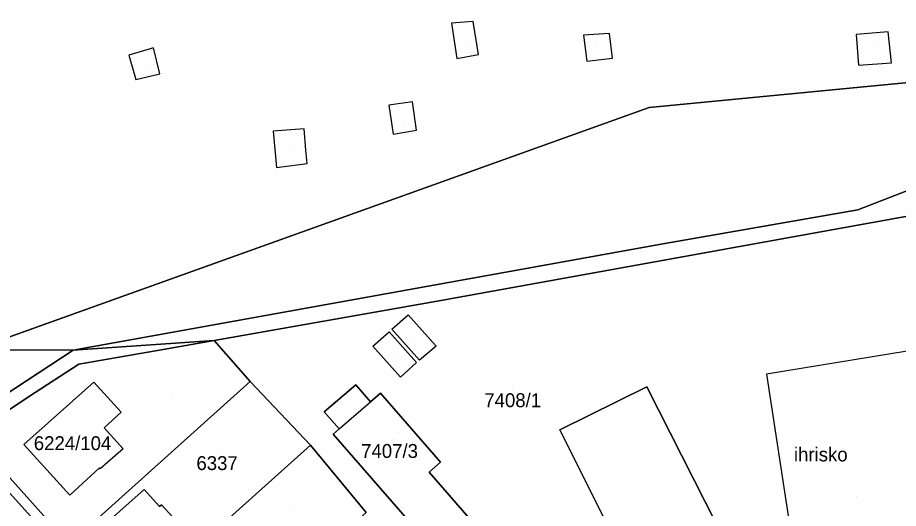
# Model space of a CAD drawing. Extents: x -266199 to -261993, y -1239047 to -1235108.
# Drawn here: x -263673.7 to -263547, y -1235931.3 to -1235860.7 of the extents above; entities that cross this region are included whole.
import ezdxf

# ---------------------------------------------------------------- set-up
doc = ezdxf.new("R2010")
doc.units = 0
for name, color, linetype in [('body_kn', 7, 'Continuous'), ('kladpar_druhypozemkov', 7, 'Continuous'), ('kladpar_hranice', 7, 'Continuous'), ('kladpar_parcelnecisla', 7, 'Continuous'), ('kladpar_plochy', 7, 'Continuous'), ('popisy', 7, 'Continuous'), ('zappar_hrandruhpozemk', 7, 'Continuous'), ('zuob_linie', 7, 'Continuous'), ('zuob_plochy', 7, 'Continuous')]:
    doc.layers.add(name, color=color, linetype=linetype)

msp = doc.modelspace()

# ---------------------------------------------------------------- linework, layer by layer
at = {"layer": 'body_kn'}
for p, q in [((-263611.3, -1235861.52), (-263611.3, -1235861.52)), ((-263611.3, -1235861.52), (-263611.3, -1235861.52)), ((-263608.19, -1235861.29), (-263608.19, -1235861.29)), ((-263588.53, -1235863.02), (-263588.53, -1235863.02)), ((-263548.43, -1235862.8), (-263548.43, -1235862.8)), ((-263592.28, -1235863.24), (-263592.28, -1235863.24)), ((-263592.28, -1235863.24), (-263592.28, -1235863.24)), ((-263553.04, -1235863.16), (-263553.04, -1235863.16)), ((-263553.04, -1235863.16), (-263553.04, -1235863.16)), ((-263654.19, -1235865.06), (-263654.19, -1235865.06)), ((-263657.76, -1235866.11), (-263657.76, -1235866.11)), ((-263657.76, -1235866.11), (-263657.76, -1235866.11)), ((-263610.53, -1235866.61), (-263610.53, -1235866.61)), ((-263607.43, -1235866.04), (-263607.43, -1235866.04)), ((-263588.1, -1235866.58), (-263588.1, -1235866.58)), ((-263591.81, -1235866.99), (-263591.81, -1235866.99)), ((-263552.73, -1235867.59), (-263552.73, -1235867.59)), ((-263547.94, -1235867.22), (-263547.94, -1235867.22)), ((-263653.28, -1235868.82), (-263653.28, -1235868.82)), ((-263656.75, -1235869.64), (-263656.75, -1235869.64)), ((-263616.93, -1235872.83), (-263616.93, -1235872.83)), ((-263620.31, -1235873.34), (-263620.31, -1235873.34)), ((-263620.31, -1235873.34), (-263620.31, -1235873.34)), ((-263582.85, -1235873.67), (-263582.85, -1235873.67)), ((-263632.5, -1235876.72), (-263632.5, -1235876.72)), ((-263616.32, -1235876.91), (-263616.32, -1235876.91)), ((-263636.98, -1235877.09), (-263636.98, -1235877.09)), ((-263636.98, -1235877.09), (-263636.98, -1235877.09)), ((-263619.71, -1235877.52), (-263619.71, -1235877.52)), ((-263632.24, -1235879.78), (-263632.24, -1235879.78)), ((-263632.08, -1235881.7), (-263632.08, -1235881.7)), ((-263636.5, -1235882.3), (-263636.5, -1235882.3)), ((-263552.78, -1235888.39), (-263552.78, -1235888.39)), ((-263580.58, -1235893.25), (-263580.58, -1235893.25)), ((-263613.37, -1235901.51), (-263613.37, -1235901.51)), ((-263617.54, -1235903.49), (-263617.54, -1235903.49)), ((-263620.28, -1235905.94), (-263620.28, -1235905.94)), ((-263619.87, -1235905.57), (-263619.87, -1235905.57)), ((-263619.87, -1235905.57), (-263619.87, -1235905.57)), ((-263645.45, -1235907.21), (-263645.45, -1235907.21)), ((-263645.45, -1235907.21), (-263645.45, -1235907.21)), ((-263665.76, -1235908.58), (-263665.76, -1235908.58)), ((-263665.76, -1235908.58), (-263665.76, -1235908.58)), ((-263652.8, -1235908.49), (-263652.8, -1235908.49)), ((-263622.62, -1235908.02), (-263622.62, -1235908.02)), ((-263622.62, -1235908.02), (-263622.62, -1235908.02)), ((-263613.49, -1235907.99), (-263613.49, -1235907.99)), ((-263664.96, -1235910.6), (-263664.96, -1235910.6)), ((-263616.33, -1235910.37), (-263616.33, -1235910.37)), ((-263615.91, -1235910.02), (-263615.91, -1235910.02)), ((-263618.65, -1235912.47), (-263618.65, -1235912.47)), ((-263565.95, -1235912.01), (-263565.95, -1235912.01)), ((-263662.8, -1235913.17), (-263662.8, -1235913.17)), ((-263640.25, -1235913.07), (-263640.25, -1235913.07)), ((-263625.07, -1235913.55), (-263625.07, -1235913.55)), ((-263621.5, -1235914.74), (-263621.5, -1235914.74)), ((-263583.18, -1235913.83), (-263583.18, -1235913.83)), ((-263672.17, -1235915.28), (-263672.17, -1235915.28)), ((-263622.95, -1235916), (-263622.95, -1235916)), ((-263658.85, -1235917.52), (-263658.85, -1235917.52)), ((-263629.6, -1235917.43), (-263629.6, -1235917.43)), ((-263629.6, -1235917.43), (-263629.6, -1235917.43)), ((-263661.3, -1235919.73), (-263661.3, -1235919.73)), ((-263627.46, -1235919.9), (-263627.46, -1235919.9)), ((-263627.46, -1235919.9), (-263627.46, -1235919.9)), ((-263595.71, -1235920.05), (-263595.71, -1235920.05)), ((-263595.71, -1235920.05), (-263595.71, -1235920.05)), ((-263628.34, -1235920.66), (-263628.34, -1235920.66)), ((-263672.83, -1235922.15), (-263672.83, -1235922.15)), ((-263672.83, -1235922.15), (-263672.83, -1235922.15)), ((-263631.57, -1235922.23), (-263631.57, -1235922.23)), ((-263631.57, -1235922.23), (-263631.57, -1235922.23)), ((-263658.54, -1235922.77), (-263658.54, -1235922.77)), ((-263612.89, -1235924.67), (-263612.89, -1235924.67)), ((-263661.96, -1235925.53), (-263661.96, -1235925.53)), ((-263661.86, -1235925.64), (-263661.86, -1235925.64)), ((-263614.49, -1235926.11), (-263614.49, -1235926.11)), ((-263655.51, -1235928.62), (-263655.51, -1235928.62)), ((-263666.22, -1235929.46), (-263666.22, -1235929.46)), ((-263653.33, -1235931.08), (-263653.33, -1235931.08)), ((-263653.05, -1235930.84), (-263653.05, -1235930.84))]:
    msp.add_line(p, q, dxfattribs=at)
at = {"layer": 'kladpar_druhypozemkov'}
for p, q in [((-263609.08, -1235864.64), (-263609.08, -1235864.64)), ((-263590.52, -1235865.08), (-263590.52, -1235865.08)), ((-263550.58, -1235865.08), (-263550.58, -1235865.08)), ((-263655.37, -1235867.98), (-263655.37, -1235867.98)), ((-263618.15, -1235875.52), (-263618.15, -1235875.52)), ((-263634.43, -1235879.72), (-263634.43, -1235879.72)), ((-263616.55, -1235906.67), (-263616.55, -1235906.67)), ((-263619.44, -1235909.34), (-263619.44, -1235909.34)), ((-263602.55, -1235913.78), (-263602.55, -1235913.78)), ((-263651.66, -1235915.24), (-263651.66, -1235915.24)), ((-263665.33, -1235920.36), (-263665.33, -1235920.36)), ((-263619.52, -1235921.48), (-263619.52, -1235921.48)), ((-263644.45, -1235923.23), (-263644.45, -1235923.23)), ((-263553, -1235929.56), (-263553, -1235929.56)), ((-263634.49, -1235931.21), (-263634.49, -1235931.21))]:
    msp.add_line(p, q, dxfattribs=at)
at = {"layer": 'kladpar_hranice'}
for p, q in [((-263665.76, -1235908.58), (-263645.45, -1235907.21)), ((-263645.45, -1235907.21), (-263665.76, -1235908.58)), ((-263680.14, -1235908.53), (-263665.76, -1235908.58)), ((-263665.76, -1235908.58), (-263680.14, -1235908.53))]:
    msp.add_line(p, q, dxfattribs=at)
for points in [[(-263515.47, -1235803.02), (-263509.46, -1235817.94), (-263503.31, -1235833.21), (-263496.84, -1235849.27), (-263516.92, -1235853.41), (-263545.99, -1235870.09), (-263582.85, -1235873.67), (-263680.14, -1235908.53), (-263715.75, -1235892.23), (-263727.87, -1235876.45), (-263728.71, -1235875.42), (-263746.44, -1235854.19), (-263752.76, -1235826.07), (-263753.8, -1235821.45), (-263755.26, -1235814.98), (-263756.07, -1235811.36), (-263761.44, -1235787.48), (-263755.72, -1235785.97), (-263737.47, -1235780.83), (-263736.2, -1235780.47), (-263723.08, -1235776.97), (-263716.54, -1235775.23), (-263687.62, -1235767.25)], [(-263680.14, -1235908.53), (-263582.85, -1235873.67), (-263545.99, -1235870.09), (-263516.92, -1235853.41), (-263496.84, -1235849.27), (-263491.16, -1235848.11), (-263435, -1235836.54)], [(-263435, -1235836.54), (-263453.4, -1235856.95), (-263458.68, -1235858.38), (-263457.62, -1235862.38), (-263468.42, -1235873.18), (-263517.97, -1235882.09), (-263520.58, -1235880.23), (-263533.38, -1235880.86), (-263552.78, -1235888.39), (-263580.58, -1235893.25), (-263665.76, -1235908.58)], [(-263665.76, -1235908.58), (-263580.58, -1235893.25), (-263552.78, -1235888.39), (-263533.38, -1235880.86), (-263520.58, -1235880.23), (-263517.97, -1235882.09), (-263468.42, -1235873.18), (-263457.62, -1235862.38), (-263460.61, -1235867.04), (-263464.72, -1235877.32), (-263468.99, -1235875.12), (-263505.1, -1235881.91), (-263517.6, -1235884.25), (-263538.75, -1235888.03), (-263613.37, -1235901.51), (-263645.45, -1235907.21)], [(-263742.9, -1235890.11), (-263738.34, -1235891.4), (-263732.62, -1235893.25), (-263725.26, -1235895.68), (-263720.35, -1235897.54), (-263718.44, -1235898.16), (-263718.22, -1235895.76), (-263723.84, -1235887.88), (-263721.78, -1235889.02), (-263719.13, -1235890.49), (-263717.14, -1235891.59), (-263715.75, -1235892.23), (-263708.76, -1235901.32), (-263705.63, -1235902.91), (-263698.31, -1235907.03), (-263688.6, -1235913.67), (-263682.28, -1235918.52), (-263679.09, -1235917.31), (-263665.76, -1235908.58)], [(-263623.57, -1235931.93), (-263631.57, -1235922.23), (-263640.25, -1235913.07), (-263645.45, -1235907.21), (-263613.37, -1235901.51), (-263538.75, -1235888.03)], [(-263665.76, -1235908.58), (-263679.09, -1235917.31), (-263682.28, -1235918.52), (-263688.6, -1235913.67), (-263698.31, -1235907.03), (-263705.63, -1235902.91), (-263708.76, -1235901.32), (-263715.75, -1235892.23), (-263680.14, -1235908.53)], [(-263645.45, -1235907.21), (-263652.8, -1235908.49), (-263664.96, -1235910.6), (-263672.17, -1235915.28), (-263680.9, -1235921.08)], [(-263680.9, -1235921.08), (-263672.17, -1235915.28), (-263664.96, -1235910.6), (-263652.8, -1235908.49), (-263645.45, -1235907.21), (-263640.25, -1235913.07), (-263666.31, -1235936.48), (-263675.7, -1235926.03), (-263680.9, -1235921.08)], [(-263654.33, -1235942.65), (-263657.83, -1235945.84), (-263666.31, -1235936.48), (-263640.25, -1235913.07), (-263631.57, -1235922.23), (-263645.11, -1235934.36), (-263647.65, -1235936.67), (-263653.05, -1235930.84), (-263653.33, -1235931.08), (-263655.51, -1235928.62), (-263662.97, -1235935.24), (-263657.97, -1235940.87), (-263656.84, -1235939.87), (-263654.33, -1235942.65)], [(-263604.31, -1235937.9), (-263614.49, -1235926.11), (-263612.89, -1235924.67), (-263621.5, -1235914.74), (-263622.95, -1235916), (-263625.07, -1235913.55), (-263629.6, -1235917.43), (-263627.46, -1235919.9), (-263628.34, -1235920.66), (-263604.6, -1235947.87)], [(-263629.6, -1235917.43), (-263625.07, -1235913.55), (-263622.95, -1235916), (-263621.5, -1235914.74), (-263612.89, -1235924.67), (-263614.49, -1235926.11), (-263604.31, -1235937.9), (-263603.1, -1235938.22), (-263595.87, -1235934.59), (-263592.41, -1235941.55), (-263599.65, -1235945.3), (-263604.6, -1235947.87), (-263628.34, -1235920.66), (-263627.46, -1235919.9), (-263629.6, -1235917.43)], [(-263562.98, -1235953.66), (-263583.18, -1235913.83), (-263595.71, -1235920.05), (-263588, -1235935.39)], [(-263595.71, -1235920.05), (-263583.18, -1235913.83), (-263562.98, -1235953.66), (-263562.1, -1235953.32), (-263556.93, -1235963.48), (-263561.5, -1235965.87), (-263561.44, -1235966.02), (-263571.54, -1235971.05), (-263573.03, -1235968.11), (-263577.1, -1235960.08), (-263575.65, -1235959.34), (-263588, -1235935.39), (-263595.71, -1235920.05)], [(-263631.57, -1235922.23), (-263623.57, -1235931.93), (-263637.73, -1235944.6), (-263649.41, -1235955.06), (-263657.83, -1235945.84), (-263654.33, -1235942.65), (-263652.74, -1235944.39), (-263652.89, -1235944.53), (-263648.93, -1235948.86), (-263645.03, -1235945.3), (-263644.9, -1235945.45), (-263641.93, -1235942.88), (-263643.57, -1235940.88), (-263641.15, -1235938.62), (-263645.11, -1235934.36), (-263631.57, -1235922.23)], [(-263675.7, -1235926.03), (-263666.31, -1235936.48)], [(-263662.97, -1235935.24), (-263655.51, -1235928.62), (-263653.33, -1235931.08), (-263653.05, -1235930.84), (-263647.65, -1235936.67), (-263654.33, -1235942.65), (-263656.84, -1235939.87), (-263657.97, -1235940.87), (-263662.97, -1235935.24)]]:
    msp.add_lwpolyline(points, dxfattribs=at)
at = {"layer": 'kladpar_plochy'}
for p, q in [((-263545.99, -1235870.09), (-263582.85, -1235873.67)), ((-263582.85, -1235873.67), (-263680.14, -1235908.53))]:
    msp.add_line(p, q, dxfattribs=at)
for points in [[(-263435, -1235836.54), (-263453.4, -1235856.95), (-263458.68, -1235858.38), (-263457.62, -1235862.38), (-263468.42, -1235873.18), (-263517.97, -1235882.09), (-263520.58, -1235880.23), (-263533.38, -1235880.86), (-263552.78, -1235888.39), (-263580.58, -1235893.25), (-263665.76, -1235908.58), (-263680.14, -1235908.53), (-263582.85, -1235873.67), (-263545.99, -1235870.09), (-263516.92, -1235853.41), (-263496.84, -1235849.27), (-263491.16, -1235848.11)], [(-263645.45, -1235907.21), (-263665.76, -1235908.58), (-263580.58, -1235893.25), (-263552.78, -1235888.39), (-263533.38, -1235880.86), (-263520.58, -1235880.23), (-263517.97, -1235882.09), (-263468.42, -1235873.18), (-263457.62, -1235862.38), (-263460.61, -1235867.04), (-263464.72, -1235877.32), (-263468.99, -1235875.12), (-263505.1, -1235881.91), (-263517.6, -1235884.25), (-263538.75, -1235888.03), (-263613.37, -1235901.51)], [(-263665.76, -1235908.58), (-263679.09, -1235917.31), (-263682.28, -1235918.52), (-263688.6, -1235913.67), (-263698.31, -1235907.03), (-263705.63, -1235902.91), (-263708.76, -1235901.32), (-263715.75, -1235892.23), (-263680.14, -1235908.53)], [(-263680.9, -1235921.08), (-263672.17, -1235915.28), (-263664.96, -1235910.6), (-263652.8, -1235908.49), (-263645.45, -1235907.21), (-263640.25, -1235913.07), (-263666.31, -1235936.48), (-263675.7, -1235926.03)], [(-263654.33, -1235942.65), (-263657.83, -1235945.84), (-263666.31, -1235936.48), (-263640.25, -1235913.07), (-263631.57, -1235922.23), (-263645.11, -1235934.36), (-263647.65, -1235936.67), (-263653.05, -1235930.84), (-263653.33, -1235931.08), (-263655.51, -1235928.62), (-263662.97, -1235935.24), (-263657.97, -1235940.87), (-263656.84, -1235939.87)], [(-263629.6, -1235917.43), (-263625.07, -1235913.55), (-263622.95, -1235916), (-263621.5, -1235914.74), (-263612.89, -1235924.67), (-263614.49, -1235926.11), (-263604.31, -1235937.9), (-263603.1, -1235938.22), (-263595.87, -1235934.59), (-263592.41, -1235941.55), (-263599.65, -1235945.3), (-263604.6, -1235947.87), (-263628.34, -1235920.66), (-263627.46, -1235919.9)], [(-263595.71, -1235920.05), (-263583.18, -1235913.83), (-263562.98, -1235953.66), (-263562.1, -1235953.32), (-263556.93, -1235963.48), (-263561.5, -1235965.87), (-263561.44, -1235966.02), (-263571.54, -1235971.05), (-263573.03, -1235968.11), (-263577.1, -1235960.08), (-263575.65, -1235959.34), (-263588, -1235935.39)], [(-263631.57, -1235922.23), (-263623.57, -1235931.93), (-263637.73, -1235944.6), (-263649.41, -1235955.06), (-263657.83, -1235945.84), (-263654.33, -1235942.65), (-263652.74, -1235944.39), (-263652.89, -1235944.53), (-263648.93, -1235948.86), (-263645.03, -1235945.3), (-263644.9, -1235945.45), (-263641.93, -1235942.88), (-263643.57, -1235940.88), (-263641.15, -1235938.62), (-263645.11, -1235934.36)], [(-263662.97, -1235935.24), (-263655.51, -1235928.62), (-263653.33, -1235931.08), (-263653.05, -1235930.84), (-263647.65, -1235936.67), (-263654.33, -1235942.65), (-263656.84, -1235939.87), (-263657.97, -1235940.87)]]:
    msp.add_lwpolyline(points, close=True, dxfattribs=at)
for points in [[(-263623.57, -1235931.93), (-263631.57, -1235922.23), (-263640.25, -1235913.07), (-263645.45, -1235907.21), (-263613.37, -1235901.51), (-263538.75, -1235888.03)], [(-263679.09, -1235917.31), (-263665.76, -1235908.58), (-263645.45, -1235907.21), (-263652.8, -1235908.49), (-263664.96, -1235910.6), (-263672.17, -1235915.28), (-263680.9, -1235921.08)], [(-263604.31, -1235937.9), (-263614.49, -1235926.11), (-263612.89, -1235924.67), (-263621.5, -1235914.74), (-263622.95, -1235916), (-263625.07, -1235913.55), (-263629.6, -1235917.43), (-263627.46, -1235919.9), (-263628.34, -1235920.66), (-263604.6, -1235947.87)], [(-263562.98, -1235953.66), (-263583.18, -1235913.83), (-263595.71, -1235920.05), (-263588, -1235935.39)], [(-263675.7, -1235926.03), (-263666.31, -1235936.48)]]:
    msp.add_lwpolyline(points, dxfattribs=at)
at = {"layer": 'zappar_hrandruhpozemk'}
for p, q in [((-263608.19, -1235861.29), (-263611.3, -1235861.52)), ((-263607.43, -1235866.04), (-263608.19, -1235861.29)), ((-263548.43, -1235862.8), (-263553.04, -1235863.16)), ((-263547.94, -1235867.22), (-263548.43, -1235862.8)), ((-263592.28, -1235863.24), (-263591.81, -1235866.99)), ((-263654.19, -1235865.06), (-263657.76, -1235866.11)), ((-263616.93, -1235872.83), (-263620.31, -1235873.34)), ((-263616.32, -1235876.91), (-263616.93, -1235872.83)), ((-263636.98, -1235877.09), (-263636.5, -1235882.3)), ((-263619.87, -1235905.57), (-263617.54, -1235903.49)), ((-263617.54, -1235903.49), (-263613.49, -1235907.99)), ((-263618.65, -1235912.47), (-263622.62, -1235908.02)), ((-263545.7, -1235908.74), (-263565.95, -1235912.01)), ((-263565.95, -1235912.01), (-263559.72, -1235952.45)), ((-263672.83, -1235922.15), (-263662.8, -1235913.17)), ((-263662.8, -1235913.17), (-263658.85, -1235917.52)), ((-263627.46, -1235919.9), (-263622.95, -1235916))]:
    msp.add_line(p, q, dxfattribs=at)
for points in [[(-263611.3, -1235861.52), (-263610.53, -1235866.61), (-263607.43, -1235866.04)], [(-263591.81, -1235866.99), (-263588.1, -1235866.58), (-263588.53, -1235863.02), (-263592.28, -1235863.24)], [(-263553.04, -1235863.16), (-263552.73, -1235867.59), (-263547.94, -1235867.22)], [(-263657.76, -1235866.11), (-263656.75, -1235869.64), (-263653.28, -1235868.82), (-263654.19, -1235865.06)], [(-263620.31, -1235873.34), (-263619.71, -1235877.52), (-263616.32, -1235876.91)], [(-263636.5, -1235882.3), (-263632.08, -1235881.7), (-263632.24, -1235879.78), (-263632.5, -1235876.72), (-263636.98, -1235877.09)], [(-263725.75, -1235897.11), (-263720.95, -1235898.89), (-263717.34, -1235900.29), (-263714.98, -1235901.21), (-263712.18, -1235902.41), (-263710.6, -1235903.14), (-263688.26, -1235916.9), (-263686.4, -1235918.27), (-263682.12, -1235921.98), (-263676.74, -1235927.15), (-263667.44, -1235937.39)], [(-263622.62, -1235908.02), (-263620.28, -1235905.94), (-263616.33, -1235910.37), (-263618.65, -1235912.47)], [(-263613.49, -1235907.99), (-263615.91, -1235910.02), (-263619.87, -1235905.57)], [(-263658.85, -1235917.52), (-263661.3, -1235919.73), (-263658.54, -1235922.77), (-263661.86, -1235925.64), (-263661.96, -1235925.53), (-263666.22, -1235929.46), (-263672.83, -1235922.15)]]:
    msp.add_lwpolyline(points, dxfattribs=at)
at = {"layer": 'zuob_linie'}
msp.add_lwpolyline([(-263680.14, -1235908.53), (-263582.85, -1235873.67), (-263545.99, -1235870.09), (-263516.92, -1235853.41)], dxfattribs=at)
at = {"layer": 'zuob_plochy'}
msp.add_lwpolyline([(-263680.14, -1235908.53), (-263582.85, -1235873.67), (-263545.99, -1235870.09), (-263516.92, -1235853.41)], dxfattribs=at)

# ---------------------------------------------------------------- texts
at = {"layer": 'kladpar_parcelnecisla'}
for s, p in [('7408/1', (-263606.57, -1235916.78)), ('6224/104', (-263671.42, -1235922.96)), ('7407/3', (-263624.3, -1235924.08)), ('6337', (-263648.01, -1235925.83))]:
    msp.add_text(s, height=2, dxfattribs=at).set_placement(p)
at = {"layer": 'popisy'}
msp.add_text('ihrisko', height=2, dxfattribs=at).set_placement((-263562, -1235924.58))

doc.saveas('drawing.dxf')
